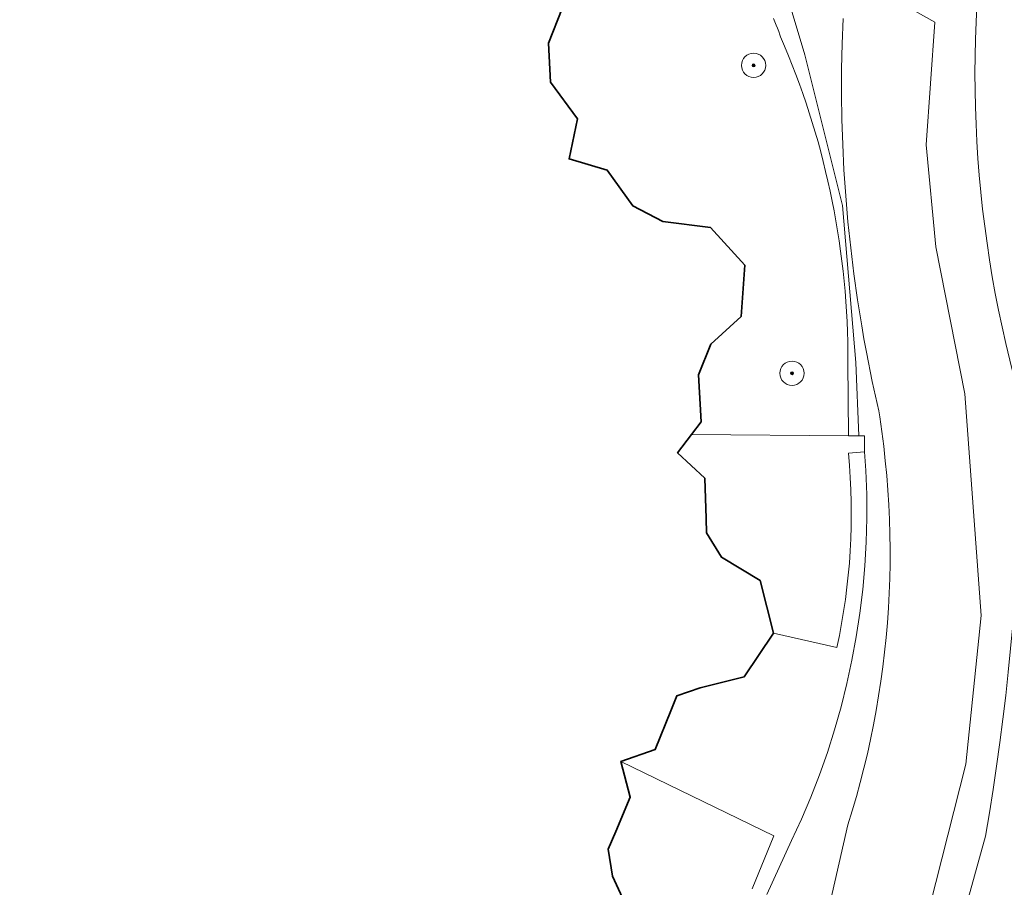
# Model space of a CAD drawing. Header units: metres. Extents: x 152610 to 160096, y 456114 to 462495.
# Tile 487 of 656: x 158172 to 158205, y 460155 to 460183. Entities that reach past the tile are written whole.
import ezdxf

# ---------------------------------------------------------------- set-up
doc = ezdxf.new("R2010")
doc.units = ezdxf.units.M
doc.header["$LTSCALE"] = 0.5
doc.layers.get('0').update_dxf_attribs({"linetype": 'CONTINUOUS'})
for name, color, linetype, lineweight in [('B-PV-GK-BESCHOEIING-G', 251, 'GK-BESCHOEIING-SO', 18), ('B-PV-GR-BEPLANTING_CULTUUR_BOSPLANTSOEN-GV', 251, 'CONTINUOUS', 18), ('B-PV-GR-BOOM-S', 251, 'CONTINUOUS', 25), ('B-PV-GR-HAAG-GV', 251, 'CONTINUOUS', 13), ('B-PV-GW-TALUD_KRUIN-G', 251, 'CONTINUOUS', 18), ('B-PV-IE-TERREINAFSCHEIDING_KUNSTMATIG_HEKWERK-G', 251, 'IE-TERREINAFSCHEIDING_KUNSTMATIG-SO', 18), ('B-PV-OG-BEBOUWING-GV', 6, 'CONTINUOUS', 35), ('B-PV-OG-TERREIN_BEGROEID-GV', 251, 'CONTINUOUS', 18), ('B-PV-OG-WATER_SLOOT-GV', 251, 'CONTINUOUS', 18), ('B-PV-VH-ONVERHARD-GV', 251, 'CONTINUOUS', 18), ('B-PV-VH-OPENVERHARDING_BETONSTRAATSTEEN-GV', 251, 'CONTINUOUS', 18)]:
    doc.layers.add(name, color=color, linetype=linetype, lineweight=lineweight)
doc.styles.add('NLCS-ISO', font='NLCS-ISO.ttf')
doc.linetypes.add('GK-BESCHOEIING-SO', pattern='A,18,-3,[1,NLCS.SHX,S=0.6,R=0,X=0,Y=0],-3', length=24)
doc.linetypes.add('IE-TERREINAFSCHEIDING_KUNSTMATIG-SO', pattern='A,4,[82,NLCS.SHX,S=0.75,R=90,X=0,Y=0],4,-2', length=10)

# ---------------------------------------------------------------- blocks, each defined once
blk = doc.blocks.new('SGR-BOOM_GBKN-SO')
at = {"linetype": 'ByBlock', "lineweight": 18}
h = blk.add_hatch(color=0, dxfattribs=at)
h.dxf.hatch_style = 1
edge = h.paths.add_edge_path()
edge.add_arc((0, 0), 0.25, 0, 360)
at = {"color": 0, "linetype": 'ByBlock', "lineweight": 18}
for radius in [2, 0.25]:
    blk.add_circle((0, 0), radius, dxfattribs=at)
at = {"color": 0, "linetype": 'ByBlock', "lineweight": 18, "style": 'NLCS-ISO'}
blk.add_attdef('SOORT', (2.5, 0), '', height=1.5, dxfattribs=at)

msp = doc.modelspace()

# ---------------------------------------------------------------- linework, layer by layer
at = {"layer": 'B-PV-GK-BESCHOEIING-G', "flags": 128}
msp.add_lwpolyline([(157956.31, 460143.47), (157960.612, 460148.338), (157963.615, 460152.036), (157963.502, 460153), (157963.457, 460153.969), (157963.456, 460154.106), (157963.46, 460154.437), (157963.472, 460154.768), (157963.492, 460155.098), (157963.52, 460155.428), (157963.556, 460155.757), (157963.599, 460156.085), (157963.651, 460156.412), (157963.711, 460156.737), (157963.778, 460157.061), (157963.853, 460157.383), (157963.936, 460157.704), (157964.027, 460158.022), (157964.125, 460158.338), (157964.231, 460158.651), (157964.345, 460158.962), (157964.466, 460159.27), (157964.594, 460159.575), (157964.73, 460159.877), (157964.873, 460160.175), (157965.023, 460160.47), (157965.181, 460160.761), (157965.345, 460161.049), (157965.516, 460161.332), (157966.601, 460162.841), (157967.881, 460164.189), (157968.015, 460164.317), (157968.194, 460164.48), (157968.379, 460164.636), (157968.569, 460164.786), (157968.764, 460164.93), (157968.964, 460165.067), (157969.168, 460165.198), (157969.376, 460165.322), (157969.588, 460165.439), (157969.804, 460165.549), (157970.023, 460165.651), (157970.246, 460165.747), (157970.471, 460165.835), (157970.7, 460165.915), (157970.931, 460165.988), (157971.164, 460166.053), (157971.399, 460166.111), (157971.636, 460166.16), (157971.875, 460166.202), (157972.115, 460166.236), (157972.355, 460166.262), (157972.597, 460166.28), (157972.839, 460166.29), (158000, 460161.02), (158010.458, 460158.985), (158010.701, 460158.89), (158010.957, 460158.781), (158011.211, 460158.665), (158011.46, 460158.541), (158011.707, 460158.411), (158011.949, 460158.273), (158012.188, 460158.129), (158012.422, 460157.978), (158012.651, 460157.82), (158012.877, 460157.655), (158013.097, 460157.485), (158013.312, 460157.308), (158013.522, 460157.124), (158013.727, 460156.935), (158013.926, 460156.74), (158014.12, 460156.54), (158014.308, 460156.334), (158014.489, 460156.122), (158014.665, 460155.906), (158016.27, 460154.004), (158016.482, 460153.609), (158016.7, 460153.218), (158016.926, 460152.831), (158017.158, 460152.447), (158017.398, 460152.069), (158017.644, 460151.694), (158017.896, 460151.324), (158018.155, 460150.958), (158018.421, 460150.597), (158018.693, 460150.241), (158018.971, 460149.89), (158019.256, 460149.544), (158019.547, 460149.203), (158019.844, 460148.867), (158020.146, 460148.537), (158020.455, 460148.212), (158020.769, 460147.892), (158021.089, 460147.579), (158021.33, 460147.35), (158021.991, 460146.802), (158022.821, 460146.259), (158023.738, 460145.778), (158025.153, 460145.427), (158034.103, 460143.735), (158036.824, 460143.22), (158038.815, 460142.774), (158040.593, 460142.296), (158042.652, 460141.465), (158051.293, 460138.066), (158053.071, 460137.144), (158054.655, 460135.92), (158055.607, 460135.273), (158056.578, 460134.655), (158057.047, 460134.372), (158057.519, 460134.096), (158057.996, 460133.826), (158058.477, 460133.564), (158058.961, 460133.309), (158059.449, 460133.061), (158059.941, 460132.82), (158060.436, 460132.586), (158060.935, 460132.359), (158061.436, 460132.14), (158061.941, 460131.928), (158062.449, 460131.724), (158062.96, 460131.527), (158063.474, 460131.337), (158063.99, 460131.155), (158064.509, 460130.981), (158065.031, 460130.814), (158065.555, 460130.655), (158065.622, 460130.635), (158067.638, 460130.104), (158069.681, 460129.686), (158089.666, 460126.076), (158111.213, 460122.626), (158119.086, 460121.465), (158122.324, 460121.402), (158124.574, 460120.987), (158125.431, 460120.67), (158126.178, 460120.556), (158126.847, 460120.581), (158127.515, 460120.613), (158128.184, 460120.653), (158128.851, 460120.702), (158129.518, 460120.758), (158130.185, 460120.823), (158130.85, 460120.895), (158131.515, 460120.975), (158132.178, 460121.064), (158132.841, 460121.16), (158133.502, 460121.264), (158134.162, 460121.376), (158134.821, 460121.496), (158135.478, 460121.624), (158136.134, 460121.759), (158136.787, 460121.902), (158137.44, 460122.054), (158138.09, 460122.213), (158138.738, 460122.379), (158139.385, 460122.554), (158140.029, 460122.736), (158140.671, 460122.926), (158141.31, 460123.123), (158141.948, 460123.329), (158142.582, 460123.541), (158142.785, 460123.611), (158142.787, 460123.612), (158143.391, 460123.853), (158143.998, 460124.086), (158144.607, 460124.312), (158145.22, 460124.53), (158145.835, 460124.741), (158146.452, 460124.944), (158147.072, 460125.14), (158147.695, 460125.328), (158148.319, 460125.508), (158148.946, 460125.681), (158149.575, 460125.846), (158150.206, 460126.003), (158150.838, 460126.152), (158151.473, 460126.294), (158152.109, 460126.428), (158152.747, 460126.554), (158153.386, 460126.672), (158154.027, 460126.782), (158154.669, 460126.884), (158155.312, 460126.978), (158155.957, 460127.065), (158156.602, 460127.143), (158157.249, 460127.214), (158157.896, 460127.277), (158158.544, 460127.331), (158159.192, 460127.378), (158159.841, 460127.417), (158160.49, 460127.447), (158161.14, 460127.47), (158161.79, 460127.485), (158162.44, 460127.491), (158163.09, 460127.49), (158163.74, 460127.481), (158164.39, 460127.464), (158165.04, 460127.438), (158165.689, 460127.405), (158166.338, 460127.364), (158166.986, 460127.315), (158167.634, 460127.257), (158168.281, 460127.192), (158168.927, 460127.119), (158169.572, 460127.038), (158170.216, 460126.949), (158177.351, 460126.15), (158183.588, 460124.987), (158188.459, 460124.2), (158191.826, 460123.826), (158192.073, 460123.829), (158192.32, 460123.841), (158192.566, 460123.86), (158192.811, 460123.887), (158193.056, 460123.923), (158193.299, 460123.966), (158193.54, 460124.017), (158193.78, 460124.075), (158194.018, 460124.142), (158194.253, 460124.216), (158194.486, 460124.298), (158194.717, 460124.387), (158194.944, 460124.484), (158195.168, 460124.588), (158195.388, 460124.699), (158195.605, 460124.817), (158195.818, 460124.942), (158196.026, 460125.075), (158196.231, 460125.213), (158196.43, 460125.359), (158196.625, 460125.51), (158196.815, 460125.668), (158197, 460125.832), (158197.179, 460126.002), (158197.352, 460126.178), (158197.52, 460126.359), (158197.682, 460126.545), (158197.838, 460126.737), (158197.987, 460126.933), (158198.13, 460127.135), (158198.267, 460127.341), (158198.397, 460127.551), (158198.519, 460127.765), (158198.635, 460127.983), (158198.744, 460128.205), (158198.845, 460128.43), (158198.939, 460128.658), (158199.026, 460128.889), (158199.105, 460129.123), (158199.177, 460129.36), (158199.24, 460129.598), (158199.296, 460129.839), (158199.341, 460130.061), (158200.723, 460144.002), (158204.198, 460156.562), (158204.33, 460157.332), (158204.453, 460158.103), (158204.569, 460158.875), (158204.677, 460159.648), (158204.777, 460160.423), (158204.87, 460161.198), (158204.954, 460161.974), (158205.03, 460162.752), (158205.098, 460163.529), (158205.158, 460164.308), (158205.211, 460165.087), (158205.255, 460165.867), (158205.291, 460166.647), (158205.32, 460167.427), (158205.34, 460168.208), (158205.352, 460168.989), (158205.357, 460169.769), (158205.353, 460170.55), (158205.348, 460170.943), (158205.284, 460171.173), (158205.138, 460171.715), (158204.999, 460172.259), (158204.869, 460172.806), (158204.746, 460173.354), (158204.631, 460173.903), (158204.524, 460174.455), (158204.425, 460175.008), (158204.334, 460175.562), (158204.251, 460176.117), (158204.175, 460176.674), (158204.108, 460177.231), (158204.048, 460177.79), (158203.996, 460178.349), (158203.953, 460178.909), (158203.917, 460179.469), (158203.889, 460180.03), (158203.87, 460180.591), (158203.858, 460181.153), (158203.854, 460181.714), (158203.859, 460182.276), (158203.871, 460182.837), (158203.891, 460183.399), (158203.92, 460183.96), (158203.956, 460184.52), (158204.833, 460193.519), (158205.308, 460195.076), (158205.948, 460196.572), (158206.187, 460197.007), (158206.419, 460197.446), (158206.644, 460197.889), (158206.862, 460198.335), (158207.072, 460198.784), (158207.276, 460199.237), (158207.472, 460199.694), (158207.66, 460200.153), (158207.841, 460200.615), (158208.015, 460201.08), (158208.181, 460201.548), (158208.34, 460202.019), (158208.491, 460202.492), (158208.634, 460202.967), (158208.77, 460203.445), (158208.898, 460203.924), (158209.018, 460204.406), (158209.13, 460204.89), (158209.141, 460204.937), (158209.578, 460206.934), (158209.985, 460210.032), (158210.268, 460212.187), (158211.588, 460221.44), (158212.134, 460226.582), (158212.272, 460227.871), (158212.809, 460232.887), (158213.013, 460234.635), (158213.464, 460238.504), (158213.893, 460242.72), (158214.056, 460245.821), (158213.994, 460248.509), (158213.96, 460249.97), (158213.838, 460250.184), (158213.838, 460250.189), (158213.802, 460250.741), (158213.774, 460251.294), (158213.754, 460251.846), (158213.742, 460252.399), (158213.738, 460252.953), (158213.742, 460253.506), (158213.755, 460254.059), (158213.775, 460254.612), (158213.803, 460255.164), (158213.839, 460255.716), (158213.883, 460256.267), (158213.935, 460256.818), (158213.995, 460257.368), (158214.063, 460257.917), (158214.139, 460258.465), (158214.223, 460259.012), (158214.314, 460259.557), (158214.414, 460260.101), (158214.521, 460260.644), (158214.637, 460261.185), (158214.76, 460261.724), (158214.891, 460262.262), (158215.029, 460262.797), (158215.176, 460263.331), (158215.33, 460263.862), (158215.491, 460264.391), (158215.661, 460264.918), (158215.838, 460265.442), (158216.022, 460265.963), (158216.214, 460266.482), (158216.414, 460266.998), (158216.621, 460267.511), (158216.835, 460268.021), (158217.202, 460268.849), (158217.588, 460269.669), (158217.817, 460270.214), (158218.039, 460270.763), (158218.253, 460271.314), (158218.46, 460271.868), (158218.659, 460272.425), (158218.851, 460272.984), (158219.035, 460273.546), (158219.211, 460274.111), (158219.38, 460274.678), (158219.541, 460275.247), (158219.695, 460275.818), (158219.84, 460276.391), (158219.978, 460276.966), (158220.109, 460277.543), (158220.231, 460278.122), (158220.345, 460278.702), (158220.452, 460279.284), (158220.485, 460279.473), (158221.435, 460285.568), (158224.841, 460307.419), (158225.194, 460309.681), (158225.279, 460310.693), (158225.325, 460311.707), (158225.276, 460320.664), (158225.41, 460322.897), (158225.661, 460325.812), (158225.968, 460327.415), (158226.674, 460329.095), (158227.424, 460330.391), (158227.535, 460330.484), (158227.762, 460330.664), (158227.993, 460330.838), (158228.23, 460331.006), (158228.471, 460331.167), (158228.716, 460331.321), (158228.966, 460331.469), (158229.219, 460331.609), (158229.224, 460331.61), (158229.445, 460331.655), (158229.668, 460331.691), (158229.892, 460331.72), (158230.117, 460331.741), (158230.343, 460331.754), (158230.569, 460331.759), (158230.794, 460331.756), (158231.02, 460331.745), (158231.245, 460331.726), (158231.47, 460331.699), (158231.693, 460331.664), (158231.915, 460331.621), (158232.135, 460331.57), (158232.353, 460331.512), (158232.466, 460331.478), (158232.681, 460331.408), (158232.893, 460331.33), (158233.102, 460331.245), (158233.307, 460331.153), (158233.51, 460331.053), (158233.709, 460330.946), (158233.903, 460330.832), (158234.094, 460330.711), (158234.28, 460330.584), (158234.462, 460330.45), (158234.639, 460330.31), (158234.81, 460330.163), (158234.977, 460330.011), (158235.138, 460329.853), (158235.293, 460329.689), (158235.442, 460329.519), (158235.585, 460329.345), (158235.722, 460329.166), (158235.853, 460328.982), (158235.977, 460328.793), (158236.094, 460328.6), (158236.204, 460328.403), (158236.214, 460328.364), (158236.286, 460328.061), (158236.35, 460327.757), (158236.406, 460327.452), (158236.454, 460327.145), (158236.494, 460326.837), (158236.527, 460326.528), (158236.551, 460326.218), (158236.568, 460325.908), (158236.576, 460325.597), (158236.576, 460325.286), (158236.569, 460324.976), (158236.553, 460324.665), (158236.53, 460324.356), (158236.498, 460324.046), (158236.459, 460323.738), (158236.411, 460323.431), (158236.356, 460323.125), (158236.293, 460322.821), (158236.222, 460322.519), (158236.143, 460322.218), (158236.057, 460321.92), (158235.963, 460321.624), (158235.861, 460321.33), (158228.097, 460281.858), (158227.972, 460281.121), (158227.839, 460280.382), (158227.698, 460279.644), (158227.549, 460278.907), (158227.392, 460278.172), (158227.227, 460277.439), (158227.055, 460276.707), (158226.875, 460275.978), (158226.687, 460275.25), (158226.491, 460274.525), (158226.287, 460273.801), (158226.076, 460273.08), (158225.857, 460272.361), (158225.631, 460271.644), (158225.397, 460270.93), (158225.155, 460270.219), (158224.906, 460269.51), (158224.649, 460268.804), (158224.385, 460268.1), (158224.125, 460267.639), (158223.872, 460267.175), (158223.625, 460266.706), (158223.386, 460266.234), (158223.154, 460265.759), (158222.93, 460265.28), (158222.712, 460264.797), (158222.502, 460264.312), (158222.299, 460263.823), (158222.104, 460263.331), (158221.916, 460262.837), (158221.736, 460262.339), (158221.563, 460261.839), (158221.398, 460261.336), (158221.24, 460260.831), (158221.202, 460260.705), (158221.074, 460260.271), (158220.954, 460259.835), (158220.842, 460259.397), (158220.738, 460258.957), (158220.641, 460258.516), (158220.552, 460258.072), (158220.471, 460257.627), (158220.398, 460257.181), (158220.333, 460256.734), (158220.276, 460256.285), (158220.226, 460255.836), (158220.185, 460255.386), (158220.152, 460254.935), (158220.126, 460254.483), (158220.109, 460254.031), (158220.099, 460253.579), (158220.098, 460253.127), (158220.105, 460252.675), (158220.119, 460252.223), (158220.142, 460251.771), (158220.172, 460251.32), (158220.211, 460250.87), (158220.257, 460250.42), (158220.312, 460249.971), (158220.312, 460249.97)], dxfattribs=at)
at = {"layer": 'B-PV-GR-BEPLANTING_CULTUUR_BOSPLANTSOEN-GV', "flags": 128}
for points in [[(158201.772, 460151.917), (158203.558, 460158.94), (158204.061, 460163.839), (158203.52, 460171.149), (158202.562, 460175.995), (158202.24, 460179.353), (158202.531, 460183.394), (158201.33, 460184.071)], [(158199.505, 460183.517), (158199.473, 460182.686), (158199.457, 460181.855), (158199.456, 460181.503), (158199.456, 460181.378), (158199.455, 460181.024), (158199.467, 460180.193), (158199.495, 460179.362), (158199.536, 460178.532), (158199.594, 460177.671), (158199.668, 460176.812), (158199.758, 460175.954), (158199.863, 460175.098), (158199.984, 460174.244), (158200.12, 460173.392), (158200.195, 460172.956), (158200.275, 460172.52), (158200.469, 460171.549), (158200.682, 460170.583), (158200.713, 460170.388), (158200.783, 460169.907), (158200.845, 460169.425), (158200.899, 460168.942), (158200.945, 460168.458), (158200.983, 460167.973), (158201.014, 460167.488), (158201.036, 460167.002), (158201.05, 460166.516), (158201.056, 460166.03), (158201.054, 460165.544), (158201.045, 460165.058), (158201.027, 460164.572), (158201.001, 460164.087), (158200.968, 460163.602), (158200.926, 460163.118), (158200.876, 460162.634), (158200.819, 460162.151), (158200.753, 460161.67), (158200.679, 460161.189), (158200.598, 460160.71), (158200.509, 460160.232), (158200.412, 460159.756), (158200.307, 460159.281), (158200.194, 460158.808), (158200.074, 460158.337), (158199.946, 460157.868), (158199.81, 460157.401), (158199.666, 460156.937), (158198.661, 460152.555)]]:
    msp.add_lwpolyline(points, dxfattribs=at)
at = {"layer": 'B-PV-GR-HAAG-GV', "flags": 128}
msp.add_lwpolyline([(158197.214, 460183.518), (158197.259, 460183.411), (158197.303, 460183.303), (158197.345, 460183.195), (158197.385, 460183.087), (158197.425, 460182.978), (158197.448, 460182.91), (158197.58, 460182.602), (158197.708, 460182.293), (158197.832, 460181.983), (158197.952, 460181.671), (158198.068, 460181.358), (158198.18, 460181.043), (158198.288, 460180.727), (158198.392, 460180.41), (158198.492, 460180.091), (158198.588, 460179.771), (158198.68, 460179.45), (158198.768, 460179.127), (158198.852, 460178.804), (158198.932, 460178.479), (158199.008, 460178.154), (158199.08, 460177.828), (158199.148, 460177.501), (158199.211, 460177.173), (158199.27, 460176.844), (158199.326, 460176.514), (158199.377, 460176.184), (158199.424, 460175.853), (158199.467, 460175.522), (158199.505, 460175.19), (158199.54, 460174.858), (158199.57, 460174.525), (158199.596, 460174.192), (158199.618, 460173.858), (158199.636, 460173.525), (158199.649, 460173.191), (158199.658, 460172.857), (158199.663, 460172.523), (158199.664, 460172.189), (158199.689, 460169.764), (158200.027, 460169.762), (158199.931, 460172.175), (158199.487, 460177.35), (158198.241, 460182.317), (158197.493, 460184.827)], dxfattribs=at)
at = {"layer": 'B-PV-GW-TALUD_KRUIN-G', "flags": 128}
msp.add_lwpolyline([(158199.505, 460183.517), (158199.473, 460182.686), (158199.457, 460181.855), (158199.456, 460181.503), (158199.456, 460181.378), (158199.455, 460181.024), (158199.467, 460180.193), (158199.495, 460179.362), (158199.536, 460178.532), (158199.594, 460177.671), (158199.668, 460176.812), (158199.758, 460175.954), (158199.863, 460175.098), (158199.984, 460174.244), (158200.12, 460173.392), (158200.195, 460172.956), (158200.275, 460172.52), (158200.469, 460171.549), (158200.682, 460170.583), (158200.713, 460170.388), (158200.783, 460169.907), (158200.845, 460169.425), (158200.899, 460168.942), (158200.945, 460168.458), (158200.983, 460167.973), (158201.014, 460167.488), (158201.036, 460167.002), (158201.05, 460166.516), (158201.056, 460166.03), (158201.054, 460165.544), (158201.045, 460165.058), (158201.027, 460164.572), (158201.001, 460164.087), (158200.968, 460163.602), (158200.926, 460163.118), (158200.876, 460162.634), (158200.819, 460162.151), (158200.753, 460161.67), (158200.679, 460161.189), (158200.598, 460160.71), (158200.509, 460160.232), (158200.412, 460159.756), (158200.307, 460159.281), (158200.194, 460158.808), (158200.074, 460158.337), (158199.946, 460157.868), (158199.81, 460157.401), (158199.666, 460156.937), (158198.661, 460152.555)], dxfattribs=at)
at = {"layer": 'B-PV-IE-TERREINAFSCHEIDING_KUNSTMATIG_HEKWERK-G', "flags": 128}
msp.add_lwpolyline([(158194.507, 460169.802), (158199.689, 460169.764), (158200.027, 460169.762), (158199.931, 460172.175), (158199.487, 460177.35), (158198.241, 460182.317), (158197.493, 460184.827), (158196.949, 460187.292), (158196.575, 460189.862), (158196.099, 460194.989), (158195.991, 460200.145), (158196.184, 460202.707), (158196.599, 460207.631), (158193.853, 460207.752), (158188.723, 460208.413), (158186.215, 460208.894), (158175.239, 460211.103), (158174.954, 460211.153)], dxfattribs=at)
at = {"layer": 'B-PV-OG-BEBOUWING-GV', "flags": 128}
msp.add_lwpolyline([(158192.56, 460153.82), (158191.907, 460155.243), (158191.766, 460156.137), (158192.011, 460156.718), (158192.49, 460157.855), (158192.181, 460159.028), (158193.315, 460159.424), (158193.828, 460160.698), (158194.027, 460161.192), (158194.797, 460161.451), (158196.25, 460161.82), (158197.214, 460163.254), (158196.769, 460164.99), (158195.494, 460165.759), (158195.009, 460166.562), (158194.993, 460167.038), (158194.944, 460168.362), (158194.05, 460169.205), (158194.507, 460169.802), (158194.829, 460170.223), (158194.742, 460171.772), (158195.146, 460172.788), (158196.152, 460173.696), (158196.264, 460175.384), (158195.141, 460176.625), (158193.563, 460176.825), (158192.571, 460177.342), (158191.724, 460178.523), (158190.471, 460178.888), (158190.748, 460180.215), (158189.863, 460181.421), (158189.79, 460182.708), (158190.243, 460183.849)], dxfattribs=at)
at = {"layer": 'B-PV-OG-TERREIN_BEGROEID-GV', "flags": 128}
for points in [[(158205.437, 460197.662), (158200.507, 460193.838), (158200.501, 460193.819), (158200.092, 460192.478), (158199.92, 460189.652), (158200.023, 460189.058), (158200.52, 460186.198), (158201.33, 460184.071), (158202.531, 460183.394), (158202.24, 460179.353), (158202.562, 460175.995), (158203.52, 460171.149), (158204.061, 460163.839), (158203.558, 460158.94), (158201.772, 460151.917)], [(158204.869, 460172.806), (158204.746, 460173.354), (158204.631, 460173.903), (158204.524, 460174.455), (158204.425, 460175.008), (158204.334, 460175.562), (158204.251, 460176.117), (158204.175, 460176.674), (158204.108, 460177.231), (158204.048, 460177.79), (158203.996, 460178.349), (158203.953, 460178.909), (158203.917, 460179.469), (158203.889, 460180.03), (158203.87, 460180.591), (158203.858, 460181.153), (158203.854, 460181.714), (158203.859, 460182.276), (158203.871, 460182.837), (158203.891, 460183.399), (158203.92, 460183.96), (158203.956, 460184.52), (158204.833, 460193.519)], [(158197.493, 460184.827), (158198.241, 460182.317), (158199.487, 460177.35), (158199.931, 460172.175), (158200.027, 460169.762), (158200.209, 460169.76), (158200.215, 460169.232), (158200.255, 460168.615), (158200.284, 460167.83), (158200.289, 460167.044), (158200.269, 460166.258), (158200.224, 460165.474), (158200.155, 460164.691), (158200.061, 460163.911), (158199.943, 460163.134), (158199.8, 460162.361), (158199.634, 460161.593), (158199.443, 460160.831), (158199.228, 460160.075), (158198.99, 460159.326), (158198.728, 460158.585), (158198.443, 460157.852), (158198.135, 460157.129), (158197.805, 460156.416), (158196.996, 460154.637)], [(158198.661, 460152.555), (158199.666, 460156.937), (158199.81, 460157.401), (158199.946, 460157.868), (158200.074, 460158.337), (158200.194, 460158.808), (158200.307, 460159.281), (158200.412, 460159.756), (158200.509, 460160.232), (158200.598, 460160.71), (158200.679, 460161.189), (158200.753, 460161.67), (158200.819, 460162.151), (158200.876, 460162.634), (158200.926, 460163.118), (158200.968, 460163.602), (158201.001, 460164.087), (158201.027, 460164.572), (158201.045, 460165.058), (158201.054, 460165.544), (158201.056, 460166.03), (158201.05, 460166.516), (158201.036, 460167.002), (158201.014, 460167.488), (158200.983, 460167.973), (158200.945, 460168.458), (158200.899, 460168.942), (158200.845, 460169.425), (158200.783, 460169.907), (158200.713, 460170.388), (158200.682, 460170.583), (158200.469, 460171.549), (158200.275, 460172.52), (158200.195, 460172.956), (158200.12, 460173.392), (158199.984, 460174.244), (158199.863, 460175.098), (158199.758, 460175.954), (158199.668, 460176.812), (158199.594, 460177.671), (158199.536, 460178.532), (158199.495, 460179.362), (158199.467, 460180.193), (158199.455, 460181.024), (158199.456, 460181.378), (158199.456, 460181.503), (158199.457, 460181.855), (158199.473, 460182.686), (158199.505, 460183.517)], [(158200.215, 460169.232), (158200.209, 460169.76), (158200.027, 460169.762), (158199.689, 460169.764), (158194.507, 460169.802), (158194.05, 460169.205), (158194.944, 460168.362), (158194.993, 460167.038), (158195.009, 460166.562), (158195.494, 460165.759), (158196.769, 460164.99), (158197.214, 460163.254), (158199.304, 460162.782)], [(158199.68, 460169.186), (158200.215, 460169.232)], [(158200.723, 460144.002), (158204.198, 460156.562), (158204.33, 460157.332), (158204.453, 460158.103), (158204.569, 460158.875), (158204.677, 460159.648), (158204.777, 460160.423), (158204.87, 460161.198)], [(158196.508, 460154.824), (158197.227, 460156.579), (158192.181, 460159.028), (158192.49, 460157.855), (158192.011, 460156.718), (158191.766, 460156.137), (158191.907, 460155.243), (158192.56, 460153.82), (158192.027, 460152.198)]]:
    msp.add_lwpolyline(points, dxfattribs=at)
at = {"layer": 'B-PV-OG-TERREIN_BEGROEID-GV'}
msp.add_lwpolyline([(158199.304, 460162.782, 0.07746), (158199.68, 460169.186)], format="xyb", dxfattribs=at)
at = {"layer": 'B-PV-OG-WATER_SLOOT-GV', "flags": 128}
for points in [[(158204.833, 460193.519), (158203.956, 460184.52), (158203.92, 460183.96), (158203.891, 460183.399), (158203.871, 460182.837), (158203.859, 460182.276), (158203.854, 460181.714), (158203.858, 460181.153), (158203.87, 460180.591), (158203.889, 460180.03), (158203.917, 460179.469), (158203.953, 460178.909), (158203.996, 460178.349), (158204.048, 460177.79), (158204.108, 460177.231), (158204.175, 460176.674), (158204.251, 460176.117), (158204.334, 460175.562), (158204.425, 460175.008), (158204.524, 460174.455), (158204.631, 460173.903), (158204.746, 460173.354), (158204.869, 460172.806)], [(158204.87, 460161.198), (158204.777, 460160.423), (158204.677, 460159.648), (158204.569, 460158.875), (158204.453, 460158.103), (158204.33, 460157.332), (158204.198, 460156.562), (158200.723, 460144.002)]]:
    msp.add_lwpolyline(points, dxfattribs=at)
at = {"layer": 'B-PV-VH-ONVERHARD-GV', "flags": 128}
msp.add_lwpolyline([(158197.214, 460183.518), (158197.259, 460183.411), (158197.303, 460183.303), (158197.345, 460183.195), (158197.385, 460183.087), (158197.425, 460182.978), (158197.448, 460182.91), (158197.58, 460182.602), (158197.708, 460182.293), (158197.832, 460181.983), (158197.952, 460181.671), (158198.068, 460181.358), (158198.18, 460181.043), (158198.288, 460180.727), (158198.392, 460180.41), (158198.492, 460180.091), (158198.588, 460179.771), (158198.68, 460179.45), (158198.768, 460179.127), (158198.852, 460178.804), (158198.932, 460178.479), (158199.008, 460178.154), (158199.08, 460177.828), (158199.148, 460177.501), (158199.211, 460177.173), (158199.27, 460176.844), (158199.326, 460176.514), (158199.377, 460176.184), (158199.424, 460175.853), (158199.467, 460175.522), (158199.505, 460175.19), (158199.54, 460174.858), (158199.57, 460174.525), (158199.596, 460174.192), (158199.618, 460173.858), (158199.636, 460173.525), (158199.649, 460173.191), (158199.658, 460172.857), (158199.663, 460172.523), (158199.664, 460172.189), (158199.689, 460169.764), (158200.027, 460169.762), (158199.931, 460172.175), (158199.487, 460177.35), (158198.241, 460182.317), (158197.493, 460184.827)], dxfattribs=at)
at = {"layer": 'B-PV-VH-OPENVERHARDING_BETONSTRAATSTEEN-GV', "flags": 128}
for points in [[(158190.243, 460183.849), (158189.79, 460182.708), (158189.863, 460181.421), (158190.748, 460180.215), (158190.471, 460178.888), (158191.724, 460178.523), (158192.571, 460177.342), (158193.563, 460176.825), (158195.141, 460176.625), (158196.264, 460175.384), (158196.152, 460173.696), (158195.146, 460172.788), (158194.742, 460171.772), (158194.829, 460170.223), (158194.507, 460169.802), (158199.689, 460169.764), (158199.664, 460172.189), (158199.663, 460172.523), (158199.658, 460172.857), (158199.649, 460173.191), (158199.636, 460173.525), (158199.618, 460173.858), (158199.596, 460174.192), (158199.57, 460174.525), (158199.54, 460174.858), (158199.505, 460175.19), (158199.467, 460175.522), (158199.424, 460175.853), (158199.377, 460176.184), (158199.326, 460176.514), (158199.27, 460176.844), (158199.211, 460177.173), (158199.148, 460177.501), (158199.08, 460177.828), (158199.008, 460178.154), (158198.932, 460178.479), (158198.852, 460178.804), (158198.768, 460179.127), (158198.68, 460179.45), (158198.588, 460179.771), (158198.492, 460180.091), (158198.392, 460180.41), (158198.288, 460180.727), (158198.18, 460181.043), (158198.068, 460181.358), (158197.952, 460181.671), (158197.832, 460181.983), (158197.708, 460182.293), (158197.58, 460182.602), (158197.448, 460182.91), (158197.425, 460182.978), (158197.385, 460183.087), (158197.345, 460183.195), (158197.303, 460183.303), (158197.259, 460183.411), (158197.214, 460183.518)], [(158196.996, 460154.637), (158197.805, 460156.416), (158198.135, 460157.129), (158198.443, 460157.852), (158198.728, 460158.585), (158198.99, 460159.326), (158199.228, 460160.075), (158199.443, 460160.831), (158199.634, 460161.593), (158199.8, 460162.361), (158199.943, 460163.134), (158200.061, 460163.911), (158200.155, 460164.691), (158200.224, 460165.474), (158200.269, 460166.258), (158200.289, 460167.044), (158200.284, 460167.83), (158200.255, 460168.615), (158200.215, 460169.232), (158199.68, 460169.186)], [(158199.304, 460162.782), (158197.214, 460163.254), (158196.25, 460161.82), (158194.797, 460161.451), (158194.027, 460161.192), (158193.828, 460160.698), (158193.315, 460159.424), (158192.181, 460159.028), (158197.227, 460156.579), (158196.508, 460154.824)]]:
    msp.add_lwpolyline(points, dxfattribs=at)
at = {"layer": 'B-PV-VH-OPENVERHARDING_BETONSTRAATSTEEN-GV'}
msp.add_lwpolyline([(158199.68, 460169.186, -0.07746), (158199.304, 460162.782)], format="xyb", dxfattribs=at)

# ---------------------------------------------------------------- block references
at = {"layer": 'B-PV-GR-BOOM-S', "xscale": 0.2, "yscale": 0.2, "zscale": 0.2}
for p in [(158196.555, 460181.973), (158197.824, 460171.825)]:
    msp.add_blockref('SGR-BOOM_GBKN-SO', p, dxfattribs=at)

doc.saveas('drawing.dxf')
